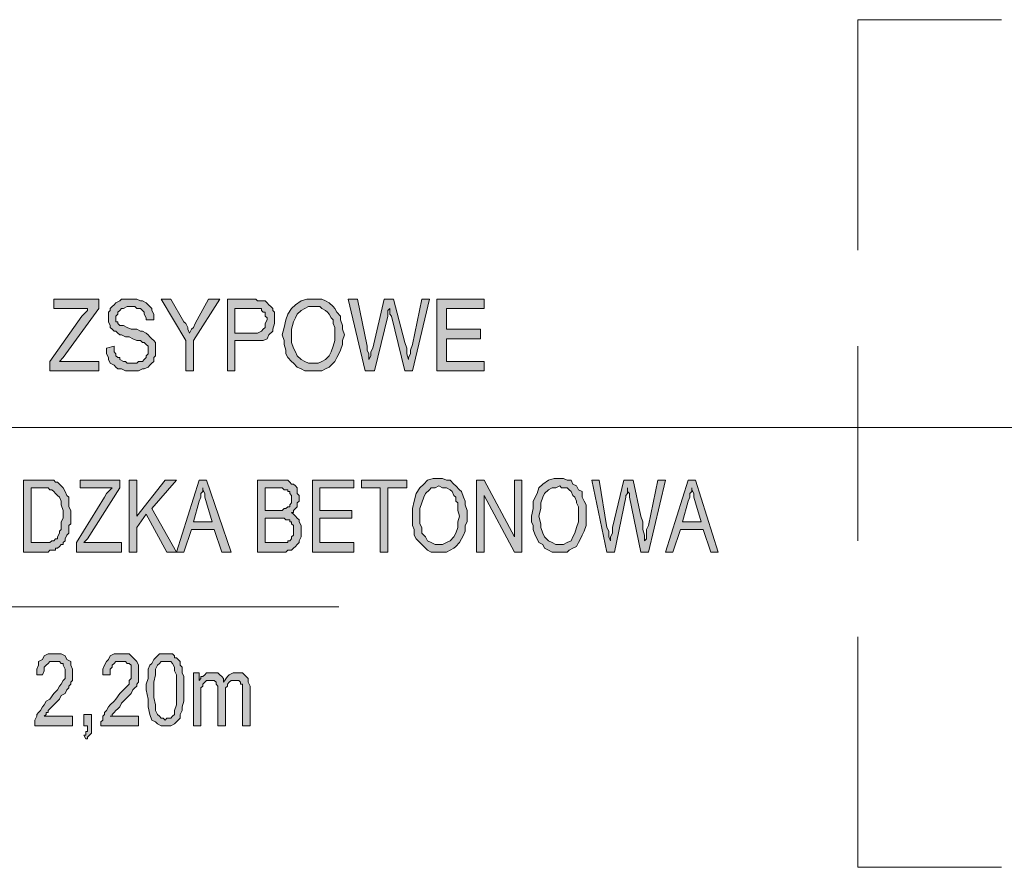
# Model space of a CAD drawing. Header units: millimetres. Extents: x 402 to 79005, y -7782 to 89952.
# Tile 424 of 426: x 26161 to 26483, y 45994 to 46271. Entities that reach past the tile are written whole.
import ezdxf

# ---------------------------------------------------------------- set-up
doc = ezdxf.new("R2010")
doc.units = ezdxf.units.MM
doc.header["$LTSCALE"] = 10
doc.layers.add('0_PIWNICA', color=253, linetype='Continuous', lineweight=0)

msp = doc.modelspace()

# ---------------------------------------------------------------- hatches: boundary and pattern name
at = {"layer": '0_PIWNICA'}
for points in [[(26171.057, 46159.284), (26181.547, 46174.092), (26182.164, 46174.709), (26182.781, 46175.326), (26183.398, 46175.943), (26183.398, 46176.56), (26172.292, 46176.56), (26172.292, 46179.645), (26187.1, 46179.645), (26187.1, 46176.56), (26175.377, 46160.518), (26174.143, 46159.284), (26187.1, 46159.284), (26187.1, 46156.199), (26171.057, 46156.199)], [(26192.036, 46164.22), (26192.036, 46162.369), (26192.653, 46161.752), (26192.653, 46161.135), (26193.27, 46160.518), (26193.887, 46160.518), (26193.887, 46159.901), (26195.121, 46159.284), (26195.738, 46159.284), (26196.355, 46158.667), (26199.44, 46158.667), (26200.057, 46159.284), (26201.292, 46159.284), (26201.909, 46159.901), (26202.526, 46160.518), (26202.526, 46161.135), (26203.143, 46161.752), (26203.143, 46162.369), (26203.143, 46164.22), (26202.526, 46164.837), (26201.909, 46165.454), (26201.292, 46165.454), (26200.675, 46166.071), (26199.44, 46166.071), (26198.206, 46166.688), (26196.972, 46167.305), (26195.738, 46167.305), (26194.504, 46167.922), (26193.887, 46167.922), (26193.27, 46168.539), (26192.653, 46169.156), (26192.036, 46169.156), (26191.419, 46169.773), (26190.802, 46170.39), (26190.802, 46171.007), (26190.185, 46172.241), (26190.185, 46175.326), (26190.802, 46175.943), (26190.802, 46176.56), (26191.419, 46177.177), (26192.036, 46177.794), (26192.653, 46178.411), (26193.887, 46179.028), (26194.504, 46179.645), (26199.44, 46179.645), (26200.675, 46179.028), (26201.292, 46179.028), (26202.526, 46178.411), (26203.143, 46177.794), (26203.76, 46177.177), (26204.377, 46176.56), (26204.377, 46175.943), (26204.994, 46174.709), (26204.994, 46172.858), (26202.526, 46172.858), (26202.526, 46173.475), (26201.909, 46174.709), (26201.909, 46175.326), (26201.292, 46175.943), (26200.675, 46176.56), (26199.44, 46176.56), (26198.823, 46177.177), (26196.355, 46177.177), (26195.121, 46176.56), (26194.504, 46176.56), (26193.887, 46175.943), (26193.27, 46175.326), (26193.27, 46174.709), (26192.653, 46174.092), (26192.653, 46172.241), (26193.27, 46172.241), (26193.27, 46171.624), (26193.887, 46171.007), (26195.121, 46171.007), (26196.355, 46170.39), (26197.589, 46169.773), (26199.44, 46169.773), (26200.675, 46169.156), (26201.292, 46169.156), (26202.526, 46168.539), (26203.143, 46167.922), (26203.76, 46167.305), (26204.377, 46166.688), (26204.994, 46166.071), (26205.611, 46165.454), (26205.611, 46161.135), (26204.994, 46160.518), (26204.994, 46159.284), (26204.377, 46158.667), (26203.76, 46158.05), (26203.143, 46157.433), (26201.909, 46156.816), (26201.292, 46156.816), (26200.057, 46156.199), (26195.738, 46156.199), (26194.504, 46156.816), (26193.27, 46156.816), (26192.653, 46157.433), (26192.036, 46158.05), (26190.802, 46158.667), (26190.185, 46159.901), (26190.185, 46160.518), (26189.568, 46161.752), (26189.568, 46163.603)], [(26215.483, 46166.071), (26207.462, 46179.645), (26210.547, 46179.645), (26214.866, 46172.241), (26215.483, 46171.624), (26216.1, 46170.39), (26216.1, 46169.773), (26216.717, 46168.539), (26217.334, 46169.773), (26217.951, 46170.39), (26218.568, 46171.624), (26219.185, 46172.858), (26222.887, 46179.645), (26226.589, 46179.645), (26217.951, 46166.071), (26217.951, 46156.199), (26215.483, 46156.199)], [(26268.547, 46179.645), (26271.632, 46179.645), (26274.717, 46164.22), (26274.717, 46162.986), (26275.334, 46161.752), (26275.334, 46159.901), (26275.951, 46161.135), (26275.951, 46162.369), (26276.568, 46163.603), (26280.27, 46179.645), (26283.355, 46179.645), (26286.44, 46167.922), (26287.057, 46165.454), (26287.675, 46163.603), (26287.675, 46161.752), (26288.292, 46159.901), (26288.292, 46160.518), (26288.909, 46161.752), (26288.909, 46162.986), (26289.526, 46164.837), (26292.611, 46179.645), (26295.079, 46179.645), (26289.526, 46156.199), (26287.057, 46156.199), (26282.738, 46174.092), (26282.121, 46174.709), (26282.121, 46176.56), (26281.504, 46175.943), (26281.504, 46174.092), (26277.185, 46156.199), (26274.1, 46156.199)], [(26297.547, 46179.645), (26312.972, 46179.645), (26312.972, 46176.56), (26300.632, 46176.56), (26300.632, 46169.773), (26311.738, 46169.773), (26311.738, 46166.688), (26300.632, 46166.688), (26300.632, 46159.284), (26312.972, 46159.284), (26312.972, 46156.199), (26297.547, 46156.199)], [(26179.696, 46100.05), (26188.951, 46114.858), (26189.568, 46116.092), (26190.185, 46116.709), (26190.802, 46117.326), (26191.419, 46117.943), (26180.93, 46117.943), (26180.93, 46120.411), (26193.887, 46120.411), (26193.887, 46117.943), (26183.398, 46101.284), (26182.164, 46100.05), (26194.504, 46100.05), (26194.504, 46096.965), (26179.696, 46096.965)], [(26196.972, 46120.411), (26199.44, 46120.411), (26199.44, 46108.688), (26208.696, 46120.411), (26212.398, 46120.411), (26204.377, 46111.156), (26212.398, 46096.965), (26209.313, 46096.965), (26202.526, 46109.305), (26199.44, 46104.986), (26199.44, 46096.965), (26196.972, 46096.965)], [(26256.823, 46120.411), (26270.398, 46120.411), (26270.398, 46117.943), (26259.292, 46117.943), (26259.292, 46110.539), (26269.781, 46110.539), (26269.781, 46108.071), (26259.292, 46108.071), (26259.292, 46100.05), (26270.398, 46100.05), (26270.398, 46096.965), (26256.823, 46096.965)], [(26279.036, 46117.943), (26272.866, 46117.943), (26272.866, 46120.411), (26287.675, 46120.411), (26287.675, 46117.943), (26281.504, 46117.943), (26281.504, 46096.965), (26279.036, 46096.965)], [(26310.504, 46120.411), (26312.972, 46120.411), (26322.845, 46101.901), (26322.845, 46120.411), (26325.313, 46120.411), (26325.313, 46096.965), (26322.845, 46096.965), (26312.972, 46115.475), (26312.972, 46096.965), (26310.504, 46096.965)], [(26348.143, 46120.411), (26350.611, 46120.411), (26353.079, 46104.986), (26353.696, 46103.752), (26353.696, 46101.901), (26354.313, 46100.667), (26354.313, 46101.901), (26354.93, 46103.135), (26354.93, 46104.986), (26358.632, 46120.411), (26361.717, 46120.411), (26364.185, 46108.688), (26364.802, 46106.837), (26364.802, 46104.369), (26365.419, 46102.518), (26365.419, 46100.667), (26366.036, 46101.284), (26366.036, 46104.369), (26366.653, 46105.603), (26369.738, 46120.411), (26372.206, 46120.411), (26366.653, 46096.965), (26364.185, 46096.965), (26360.483, 46114.858), (26360.483, 46116.092), (26359.866, 46116.709), (26359.866, 46117.943), (26359.866, 46116.092), (26359.249, 46115.475), (26359.249, 46114.858), (26355.547, 46096.965), (26353.079, 46096.965)], [(26178.462, 46040.199), (26166.121, 46040.199), (26166.121, 46042.05), (26166.738, 46043.284), (26166.738, 46043.901), (26167.355, 46044.518), (26167.972, 46045.135), (26168.589, 46046.369), (26169.206, 46046.986), (26169.823, 46048.22), (26171.057, 46048.837), (26172.292, 46050.688), (26173.526, 46051.922), (26174.143, 46053.156), (26174.76, 46053.773), (26175.377, 46055.007), (26175.994, 46055.624), (26175.994, 46058.709), (26175.377, 46059.943), (26175.377, 46060.56), (26174.76, 46060.56), (26174.143, 46061.177), (26171.057, 46061.177), (26170.44, 46060.56), (26169.823, 46059.943), (26169.206, 46059.326), (26169.206, 46058.092), (26168.589, 46056.858), (26166.738, 46056.858), (26166.738, 46058.709), (26167.355, 46059.943), (26167.355, 46061.177), (26168.589, 46061.794), (26169.206, 46063.028), (26170.44, 46063.645), (26174.76, 46063.645), (26175.994, 46063.028), (26176.611, 46061.794), (26177.845, 46061.177), (26177.845, 46059.943), (26178.462, 46058.709), (26178.462, 46055.007), (26177.845, 46054.39), (26177.845, 46053.773), (26177.228, 46053.156), (26177.228, 46052.539), (26176.611, 46051.922), (26175.994, 46050.688), (26174.76, 46050.071), (26174.143, 46048.837), (26172.909, 46047.603), (26171.675, 46046.369), (26171.057, 46045.752), (26170.44, 46045.135), (26170.44, 46044.518), (26169.823, 46044.518), (26169.823, 46043.901), (26169.206, 46043.284), (26178.462, 46043.284)], [(26200.057, 46040.199), (26187.717, 46040.199), (26187.717, 46041.433), (26188.334, 46042.05), (26188.334, 46043.284), (26188.951, 46043.901), (26188.951, 46044.518), (26189.568, 46045.135), (26190.185, 46046.369), (26190.802, 46046.986), (26192.036, 46048.22), (26192.653, 46048.837), (26193.887, 46050.688), (26195.121, 46051.922), (26196.355, 46053.156), (26196.972, 46053.773), (26196.972, 46055.007), (26197.589, 46055.624), (26197.589, 46059.943), (26196.972, 46060.56), (26196.355, 46060.56), (26195.738, 46061.177), (26192.653, 46061.177), (26192.036, 46060.56), (26191.419, 46059.943), (26191.419, 46059.326), (26190.802, 46058.709), (26190.802, 46056.858), (26188.334, 46056.858), (26188.334, 46058.709), (26188.951, 46059.943), (26189.568, 46061.177), (26190.185, 46061.794), (26190.802, 46063.028), (26192.036, 46063.645), (26196.972, 46063.645), (26197.589, 46063.028), (26198.823, 46061.794), (26199.44, 46061.177), (26200.057, 46059.943), (26200.057, 46054.39), (26199.44, 46053.773), (26199.44, 46053.156), (26198.823, 46052.539), (26198.206, 46051.922), (26197.589, 46050.688), (26196.972, 46050.071), (26195.738, 46048.837), (26194.504, 46047.603), (26193.887, 46046.369), (26193.27, 46045.752), (26192.653, 46045.135), (26192.036, 46044.518), (26191.419, 46043.901), (26191.419, 46043.284), (26190.802, 46043.284), (26200.057, 46043.284)], [(26217.951, 46057.475), (26219.802, 46057.475), (26219.802, 46055.007), (26220.419, 46055.624), (26220.419, 46056.241), (26221.036, 46056.241), (26221.653, 46056.858), (26222.27, 46057.475), (26225.972, 46057.475), (26226.589, 46056.858), (26227.206, 46056.241), (26227.823, 46055.624), (26227.823, 46054.39), (26229.057, 46056.241), (26229.675, 46056.858), (26230.909, 46057.475), (26233.994, 46057.475), (26234.611, 46056.858), (26235.228, 46056.241), (26235.845, 46055.624), (26235.845, 46054.39), (26236.462, 46053.156), (26236.462, 46040.199), (26233.994, 46040.199), (26233.994, 46053.773), (26233.377, 46053.773), (26233.377, 46054.39), (26232.76, 46055.007), (26230.292, 46055.007), (26229.675, 46054.39), (26229.057, 46053.773), (26229.057, 46053.156), (26228.44, 46052.539), (26228.44, 46040.199), (26225.972, 46040.199), (26225.972, 46053.156), (26225.355, 46053.773), (26225.355, 46054.39), (26224.738, 46055.007), (26222.27, 46055.007), (26221.653, 46054.39), (26221.036, 46053.773), (26221.036, 46053.156), (26220.419, 46052.539), (26220.419, 46040.199), (26217.951, 46040.199)], [(26182.164, 46043.901), (26184.632, 46043.901), (26184.632, 46037.731), (26184.015, 46037.114), (26183.398, 46036.497), (26183.398, 46035.879), (26182.781, 46035.879), (26182.164, 46037.114), (26182.781, 46037.114), (26182.781, 46038.348), (26183.398, 46038.348), (26183.398, 46040.199), (26182.164, 46040.199)]]:
    msp.add_hatch(color=253, dxfattribs=at).paths.add_polyline_path(points)
h = msp.add_hatch(color=253, dxfattribs=at)
h.paths.add_polyline_path([(26229.057, 46179.645), (26238.313, 46179.645), (26238.93, 46179.028), (26241.398, 46179.028), (26242.015, 46178.411), (26242.632, 46177.794), (26243.249, 46177.177), (26243.866, 46176.56), (26243.866, 46175.943), (26244.483, 46175.326), (26244.483, 46171.624), (26243.866, 46169.773), (26243.866, 46169.156), (26242.632, 46167.922), (26242.015, 46166.688), (26240.781, 46166.071), (26231.526, 46166.071), (26231.526, 46156.199), (26229.057, 46156.199)])
h.paths.add_polyline_path([(26237.079, 46168.539), (26238.93, 46168.539), (26240.164, 46169.156), (26240.781, 46169.773), (26241.398, 46170.39), (26241.398, 46171.624), (26242.015, 46172.858), (26242.015, 46173.475), (26241.398, 46174.092), (26241.398, 46175.326), (26240.781, 46175.326), (26240.164, 46175.943), (26240.164, 46176.56), (26231.526, 46176.56), (26231.526, 46168.539)])
h = msp.add_hatch(color=253, dxfattribs=at)
h.paths.add_polyline_path([(26247.568, 46170.39), (26248.185, 46172.858), (26248.802, 46174.709), (26250.036, 46176.56), (26251.27, 46177.794), (26253.121, 46179.028), (26254.972, 46179.645), (26259.909, 46179.645), (26261.143, 46179.028), (26262.377, 46178.411), (26263.611, 46177.177), (26264.228, 46176.56), (26264.845, 46175.326), (26266.079, 46174.092), (26266.079, 46172.858), (26266.696, 46171.007), (26266.696, 46169.773), (26267.313, 46167.922), (26266.696, 46166.071), (26266.696, 46164.837), (26266.079, 46162.986), (26265.462, 46161.752), (26264.845, 46160.518), (26264.228, 46159.284), (26262.994, 46158.05), (26262.377, 46157.433), (26261.143, 46156.816), (26259.909, 46156.199), (26254.355, 46156.199), (26253.121, 46156.816), (26251.887, 46157.433), (26250.653, 46158.667), (26250.036, 46159.284), (26248.802, 46160.518), (26248.185, 46161.752), (26248.185, 46162.986), (26247.568, 46164.837), (26247.568, 46166.071), (26246.951, 46167.922)])
h.paths.add_polyline_path([(26250.036, 46165.454), (26250.653, 46163.603), (26251.27, 46162.369), (26251.887, 46161.135), (26253.121, 46159.901), (26254.355, 46159.284), (26255.589, 46158.667), (26258.675, 46158.667), (26259.909, 46159.284), (26261.143, 46159.901), (26262.377, 46161.135), (26262.994, 46162.369), (26263.611, 46164.22), (26264.228, 46166.071), (26264.228, 46170.39), (26263.611, 46171.624), (26263.611, 46172.858), (26262.994, 46173.475), (26262.377, 46174.709), (26261.76, 46175.326), (26261.143, 46175.943), (26259.909, 46176.56), (26259.292, 46177.177), (26255.589, 46177.177), (26254.355, 46176.56), (26253.121, 46175.943), (26251.887, 46174.709), (26251.27, 46173.475), (26250.653, 46172.241), (26250.036, 46169.773), (26250.036, 46167.305)])
h = msp.add_hatch(color=253, dxfattribs=at)
h.paths.add_polyline_path([(26162.419, 46120.411), (26172.292, 46120.411), (26172.909, 46119.794), (26173.526, 46119.794), (26174.143, 46119.177), (26174.76, 46118.56), (26175.377, 46117.943), (26175.994, 46116.709), (26176.611, 46115.475), (26177.228, 46114.858), (26177.228, 46111.773), (26177.845, 46110.539), (26177.845, 46106.22), (26177.228, 46105.603), (26177.228, 46103.135), (26176.611, 46102.518), (26175.994, 46101.284), (26175.994, 46100.667), (26175.377, 46100.05), (26175.377, 46099.433), (26174.76, 46099.433), (26174.143, 46098.816), (26173.526, 46098.199), (26172.909, 46098.199), (26172.909, 46097.582), (26171.057, 46097.582), (26170.44, 46096.965), (26162.419, 46096.965)])
h.paths.add_polyline_path([(26168.589, 46100.05), (26171.057, 46100.05), (26171.675, 46100.667), (26172.292, 46100.667), (26172.909, 46101.284), (26173.526, 46101.284), (26173.526, 46101.901), (26174.143, 46103.135), (26174.143, 46103.752), (26174.76, 46104.369), (26174.76, 46106.837), (26175.377, 46108.071), (26175.377, 46110.539), (26174.76, 46112.39), (26174.76, 46113.624), (26174.143, 46114.858), (26173.526, 46115.475), (26172.909, 46116.092), (26172.292, 46116.709), (26171.675, 46117.326), (26171.057, 46117.326), (26170.44, 46117.943), (26164.887, 46117.943), (26164.887, 46100.05)])
h = msp.add_hatch(color=253, dxfattribs=at)
h.paths.add_polyline_path([(26219.802, 46120.411), (26222.27, 46120.411), (26230.292, 46096.965), (26227.206, 46096.965), (26224.738, 46104.369), (26217.334, 46104.369), (26214.866, 46096.965), (26212.398, 46096.965)])
h.paths.add_polyline_path([(26224.121, 46106.837), (26222.27, 46113.007), (26221.653, 46114.858), (26221.653, 46116.092), (26221.036, 46117.326), (26221.036, 46117.943), (26221.036, 46116.709), (26220.419, 46116.092), (26220.419, 46114.858), (26219.802, 46113.624), (26217.951, 46106.837)])
h = msp.add_hatch(color=253, dxfattribs=at)
h.paths.add_polyline_path([(26238.93, 46120.411), (26248.802, 46120.411), (26249.419, 46119.794), (26250.036, 46119.177), (26250.653, 46119.177), (26251.27, 46118.56), (26251.887, 46117.943), (26251.887, 46116.092), (26252.504, 46115.475), (26252.504, 46113.624), (26251.887, 46113.007), (26251.887, 46111.773), (26251.27, 46111.156), (26250.653, 46110.539), (26250.653, 46109.922), (26250.036, 46109.922), (26250.653, 46109.305), (26251.27, 46108.688), (26251.887, 46108.071), (26252.504, 46107.454), (26252.504, 46106.837), (26253.121, 46105.603), (26253.121, 46101.901), (26252.504, 46100.667), (26252.504, 46100.05), (26251.887, 46099.433), (26251.27, 46098.816), (26250.653, 46098.199), (26250.036, 46097.582), (26248.802, 46097.582), (26248.185, 46096.965), (26238.93, 46096.965)])
h.paths.add_polyline_path([(26245.717, 46110.539), (26246.951, 46110.539), (26247.568, 46111.156), (26248.185, 46111.156), (26248.802, 46111.773), (26249.419, 46111.773), (26249.419, 46112.39), (26250.036, 46113.007), (26250.036, 46115.475), (26249.419, 46116.092), (26249.419, 46116.709), (26248.802, 46116.709), (26248.802, 46117.326), (26247.568, 46117.326), (26246.951, 46117.943), (26241.398, 46117.943), (26241.398, 46110.539)])
h.paths.add_polyline_path([(26246.334, 46100.05), (26248.802, 46100.05), (26248.802, 46100.667), (26249.419, 46100.667), (26250.036, 46101.284), (26250.036, 46101.901), (26250.653, 46102.518), (26250.653, 46103.135), (26250.653, 46105.603), (26250.036, 46106.22), (26250.036, 46106.837), (26249.419, 46106.837), (26249.419, 46107.454), (26248.185, 46107.454), (26247.568, 46108.071), (26241.398, 46108.071), (26241.398, 46100.05)])
h = msp.add_hatch(color=253, dxfattribs=at)
h.paths.add_polyline_path([(26289.526, 46111.156), (26290.143, 46113.624), (26290.76, 46116.092), (26291.994, 46117.943), (26293.228, 46119.177), (26294.462, 46120.411), (26296.313, 46121.028), (26299.398, 46121.028), (26300.632, 46120.411), (26301.866, 46120.411), (26303.1, 46119.177), (26303.717, 46118.56), (26304.951, 46117.326), (26305.568, 46116.709), (26306.185, 46114.858), (26306.802, 46113.624), (26306.802, 46112.39), (26307.419, 46110.539), (26307.419, 46106.837), (26306.802, 46105.603), (26306.802, 46103.752), (26306.185, 46102.518), (26305.568, 46101.284), (26304.951, 46100.05), (26303.717, 46098.816), (26303.1, 46098.199), (26301.866, 46097.582), (26300.632, 46096.965), (26295.696, 46096.965), (26294.462, 46097.582), (26293.845, 46098.199), (26292.611, 46099.433), (26291.994, 46100.05), (26290.76, 46101.284), (26290.143, 46102.518), (26290.143, 46104.369), (26289.526, 46105.603), (26289.526, 46108.688)])
h.paths.add_polyline_path([(26291.994, 46106.22), (26292.611, 46104.986), (26292.611, 46103.135), (26293.845, 46101.901), (26294.462, 46100.667), (26295.696, 46100.05), (26296.93, 46099.433), (26299.398, 46099.433), (26300.632, 46100.05), (26301.866, 46100.667), (26303.1, 46101.901), (26303.717, 46103.135), (26304.334, 46104.986), (26304.334, 46106.837), (26304.951, 46108.688), (26304.334, 46110.539), (26304.334, 46113.007), (26303.717, 46113.624), (26303.717, 46114.858), (26303.1, 46115.475), (26302.483, 46116.709), (26301.866, 46117.326), (26300.632, 46117.943), (26299.398, 46117.943), (26298.164, 46118.56), (26296.93, 46117.943), (26295.696, 46117.943), (26295.079, 46117.326), (26293.845, 46116.092), (26293.228, 46114.858), (26292.611, 46113.007), (26291.994, 46111.156), (26291.994, 46108.688)])
h = msp.add_hatch(color=253, dxfattribs=at)
h.paths.add_polyline_path([(26329.015, 46111.156), (26329.015, 46113.624), (26330.249, 46116.092), (26330.866, 46117.943), (26332.1, 46119.177), (26333.951, 46120.411), (26335.802, 46121.028), (26338.887, 46121.028), (26340.121, 46120.411), (26341.355, 46120.411), (26341.972, 46119.177), (26343.206, 46118.56), (26343.823, 46117.326), (26345.057, 46116.709), (26345.057, 46114.858), (26345.675, 46113.624), (26346.292, 46112.39), (26346.292, 46105.603), (26345.675, 46103.752), (26345.057, 46102.518), (26344.44, 46101.284), (26343.823, 46100.05), (26343.206, 46098.816), (26341.972, 46098.199), (26340.738, 46097.582), (26340.121, 46096.965), (26335.185, 46096.965), (26333.951, 46097.582), (26332.717, 46098.199), (26332.1, 46099.433), (26330.866, 46100.05), (26330.249, 46101.284), (26329.632, 46102.518), (26329.015, 46104.369), (26329.015, 46105.603), (26328.398, 46106.837), (26328.398, 46108.688)])
h.paths.add_polyline_path([(26331.483, 46106.22), (26331.483, 46104.986), (26332.1, 46103.135), (26332.717, 46101.901), (26333.951, 46100.667), (26335.185, 46100.05), (26336.419, 46099.433), (26338.887, 46099.433), (26340.121, 46100.05), (26341.355, 46100.667), (26341.972, 46101.901), (26342.589, 46103.135), (26343.206, 46104.986), (26343.823, 46106.837), (26343.823, 46111.773), (26343.206, 46113.007), (26343.206, 46113.624), (26342.589, 46114.858), (26341.972, 46115.475), (26341.355, 46116.709), (26340.738, 46117.326), (26340.121, 46117.943), (26338.27, 46117.943), (26337.653, 46118.56), (26336.419, 46117.943), (26335.185, 46117.943), (26333.951, 46117.326), (26332.717, 46116.092), (26332.1, 46114.858), (26331.483, 46113.007), (26331.483, 46111.156), (26330.866, 46108.688)])
h = msp.add_hatch(color=253, dxfattribs=at)
h.paths.add_polyline_path([(26379.611, 46120.411), (26382.079, 46120.411), (26389.483, 46096.965), (26387.015, 46096.965), (26384.547, 46104.369), (26377.143, 46104.369), (26374.675, 46096.965), (26372.206, 46096.965)])
h.paths.add_polyline_path([(26383.93, 46106.837), (26382.079, 46113.007), (26381.462, 46114.858), (26381.462, 46116.092), (26380.845, 46117.326), (26380.845, 46117.943), (26380.845, 46116.709), (26380.228, 46116.092), (26380.228, 46114.858), (26379.611, 46113.624), (26377.76, 46106.837)])
h = msp.add_hatch(color=253, dxfattribs=at)
h.paths.add_polyline_path([(26202.526, 46053.773), (26203.143, 46055.624), (26203.143, 46058.709), (26203.76, 46059.943), (26204.377, 46060.56), (26204.994, 46061.794), (26205.611, 46062.411), (26206.228, 46063.028), (26206.845, 46063.645), (26211.164, 46063.645), (26211.781, 46063.028), (26211.781, 46062.411), (26212.398, 46062.411), (26213.015, 46061.794), (26213.632, 46061.177), (26213.632, 46059.943), (26214.249, 46059.326), (26214.249, 46057.475), (26214.866, 46056.241), (26214.866, 46048.22), (26214.249, 46046.369), (26214.249, 46045.135), (26213.632, 46043.901), (26213.632, 46042.667), (26213.015, 46042.05), (26212.398, 46041.433), (26211.781, 46040.816), (26210.547, 46040.199), (26207.462, 46040.199), (26206.228, 46040.816), (26205.611, 46041.433), (26204.377, 46042.05), (26203.76, 46043.901), (26203.143, 46046.369), (26203.143, 46048.837), (26202.526, 46051.922)])
h.paths.add_polyline_path([(26204.994, 46049.454), (26205.611, 46046.986), (26205.611, 46045.135), (26206.228, 46043.901), (26206.845, 46043.284), (26207.462, 46042.667), (26208.079, 46042.667), (26208.696, 46042.05), (26209.313, 46042.667), (26210.547, 46042.667), (26211.164, 46043.284), (26211.781, 46043.901), (26211.781, 46045.135), (26212.398, 46046.986), (26212.398, 46056.858), (26211.781, 46058.092), (26211.781, 46059.326), (26211.164, 46060.56), (26210.547, 46061.177), (26207.462, 46061.177), (26206.845, 46060.56), (26206.228, 46059.943), (26205.611, 46058.709), (26205.611, 46056.858), (26204.994, 46054.39), (26204.994, 46051.922)])

# ---------------------------------------------------------------- linework, layer by layer
at = {"layer": '0_PIWNICA', "color": 253, "linetype": 'Continuous', "lineweight": 5}
for p, q in [((26435.143, 46195.688), (26435.143, 46270.965)), ((26482.036, 46270.965), (26435.143, 46270.965)), ((26435.143, 46100.667), (26435.143, 46164.22)), ((25971.759, 46137.688), (26556.696, 46137.688)), ((25971.759, 46079.071), (26265.462, 46079.071)), ((26435.143, 45993.922), (26435.143, 46069.199)), ((26482.036, 45993.922), (26435.143, 45993.922))]:
    msp.add_line(p, q, dxfattribs=at)
for points in [[(26171.057, 46159.284), (26181.547, 46174.092), (26182.164, 46174.709), (26182.781, 46175.326), (26183.398, 46175.943), (26183.398, 46176.56), (26172.292, 46176.56), (26172.292, 46179.645), (26187.1, 46179.645), (26187.1, 46176.56), (26175.377, 46160.518), (26174.143, 46159.284), (26187.1, 46159.284), (26187.1, 46156.199), (26171.057, 46156.199)], [(26192.036, 46164.22), (26192.036, 46162.369), (26192.653, 46161.752), (26192.653, 46161.135), (26193.27, 46160.518), (26193.887, 46160.518), (26193.887, 46159.901), (26195.121, 46159.284), (26195.738, 46159.284), (26196.355, 46158.667), (26199.44, 46158.667), (26200.057, 46159.284), (26201.292, 46159.284), (26201.909, 46159.901), (26202.526, 46160.518), (26202.526, 46161.135), (26203.143, 46161.752), (26203.143, 46162.369), (26203.143, 46164.22), (26202.526, 46164.837), (26202.526, 46164.837), (26201.909, 46165.454), (26201.292, 46165.454), (26200.675, 46166.071), (26199.44, 46166.071), (26198.206, 46166.688), (26196.972, 46167.305), (26195.738, 46167.305), (26194.504, 46167.922), (26193.887, 46167.922), (26193.27, 46168.539), (26192.653, 46169.156), (26192.036, 46169.156), (26191.419, 46169.773), (26190.802, 46170.39), (26190.802, 46171.007), (26190.185, 46172.241), (26190.185, 46175.326), (26190.802, 46175.943), (26190.802, 46176.56), (26191.419, 46177.177), (26192.036, 46177.794), (26192.653, 46178.411), (26193.887, 46179.028), (26194.504, 46179.645), (26199.44, 46179.645), (26200.675, 46179.028), (26201.292, 46179.028), (26202.526, 46178.411), (26203.143, 46177.794), (26203.76, 46177.177), (26204.377, 46176.56), (26204.377, 46175.943), (26204.994, 46174.709), (26204.994, 46172.858), (26202.526, 46172.858), (26202.526, 46173.475), (26201.909, 46174.709), (26201.909, 46175.326), (26201.292, 46175.943), (26200.675, 46176.56), (26199.44, 46176.56), (26198.823, 46177.177), (26196.355, 46177.177), (26195.121, 46176.56), (26194.504, 46176.56), (26193.887, 46175.943), (26193.27, 46175.326), (26193.27, 46174.709), (26192.653, 46174.092), (26192.653, 46172.241), (26193.27, 46172.241), (26193.27, 46171.624), (26193.887, 46171.007), (26195.121, 46171.007), (26196.355, 46170.39), (26197.589, 46169.773), (26199.44, 46169.773), (26200.675, 46169.156), (26201.292, 46169.156), (26202.526, 46168.539), (26203.143, 46167.922), (26203.76, 46167.305), (26204.377, 46166.688), (26204.994, 46166.071), (26205.611, 46165.454), (26205.611, 46161.135), (26204.994, 46160.518), (26204.994, 46159.284), (26204.377, 46158.667), (26203.76, 46158.05), (26203.143, 46157.433), (26201.909, 46156.816), (26201.292, 46156.816), (26200.057, 46156.199), (26195.738, 46156.199), (26194.504, 46156.816), (26193.27, 46156.816), (26192.653, 46157.433), (26192.036, 46158.05), (26190.802, 46158.667), (26190.185, 46159.901), (26190.185, 46160.518), (26189.568, 46161.752), (26189.568, 46163.603), (26189.568, 46163.603)], [(26215.483, 46166.071), (26207.462, 46179.645), (26210.547, 46179.645), (26214.866, 46172.241), (26215.483, 46171.624), (26216.1, 46170.39), (26216.1, 46169.773), (26216.717, 46168.539), (26217.334, 46169.773), (26217.951, 46170.39), (26218.568, 46171.624), (26219.185, 46172.858), (26222.887, 46179.645), (26226.589, 46179.645), (26217.951, 46166.071), (26217.951, 46156.199), (26215.483, 46156.199)], [(26229.057, 46179.645), (26238.313, 46179.645), (26238.93, 46179.028), (26241.398, 46179.028), (26242.015, 46178.411), (26242.015, 46178.411), (26242.632, 46177.794), (26243.249, 46177.177), (26243.866, 46176.56), (26243.866, 46175.943), (26244.483, 46175.326), (26244.483, 46171.624), (26243.866, 46169.773), (26243.866, 46169.156), (26242.632, 46167.922), (26242.015, 46166.688), (26240.781, 46166.071), (26231.526, 46166.071), (26231.526, 46156.199), (26229.057, 46156.199)], [(26247.568, 46170.39), (26248.185, 46172.858), (26248.802, 46174.709), (26250.036, 46176.56), (26251.27, 46177.794), (26253.121, 46179.028), (26254.972, 46179.645), (26259.909, 46179.645), (26261.143, 46179.028), (26262.377, 46178.411), (26263.611, 46177.177), (26264.228, 46176.56), (26264.845, 46175.326), (26266.079, 46174.092), (26266.079, 46172.858), (26266.696, 46171.007), (26266.696, 46169.773), (26267.313, 46167.922), (26266.696, 46166.071), (26266.696, 46164.837), (26266.079, 46162.986), (26265.462, 46161.752), (26264.845, 46160.518), (26264.228, 46159.284), (26262.994, 46158.05), (26262.377, 46157.433), (26261.143, 46156.816), (26259.909, 46156.199), (26254.355, 46156.199), (26253.121, 46156.816), (26251.887, 46157.433), (26250.653, 46158.667), (26250.036, 46159.284), (26248.802, 46160.518), (26248.185, 46161.752), (26248.185, 46162.986), (26247.568, 46164.837), (26247.568, 46166.071), (26246.951, 46167.922), (26246.951, 46167.922)], [(26268.547, 46179.645), (26271.632, 46179.645), (26274.717, 46164.22), (26274.717, 46162.986), (26275.334, 46161.752), (26275.334, 46159.901), (26275.951, 46161.135), (26275.951, 46162.369), (26276.568, 46163.603), (26276.568, 46163.603), (26280.27, 46179.645), (26283.355, 46179.645), (26286.44, 46167.922), (26287.057, 46165.454), (26287.675, 46163.603), (26287.675, 46161.752), (26288.292, 46159.901), (26288.292, 46160.518), (26288.909, 46161.752), (26288.909, 46162.986), (26289.526, 46164.837), (26292.611, 46179.645), (26295.079, 46179.645), (26289.526, 46156.199), (26287.057, 46156.199), (26282.738, 46174.092), (26282.121, 46174.709), (26282.121, 46176.56), (26282.121, 46176.56), (26281.504, 46175.943), (26281.504, 46174.092), (26277.185, 46156.199), (26274.1, 46156.199)], [(26297.547, 46179.645), (26312.972, 46179.645), (26312.972, 46176.56), (26300.632, 46176.56), (26300.632, 46169.773), (26311.738, 46169.773), (26311.738, 46166.688), (26300.632, 46166.688), (26300.632, 46159.284), (26312.972, 46159.284), (26312.972, 46156.199), (26297.547, 46156.199)], [(26237.079, 46168.539), (26238.93, 46168.539), (26240.164, 46169.156), (26240.781, 46169.773), (26241.398, 46170.39), (26241.398, 46171.624), (26242.015, 46172.858), (26242.015, 46173.475), (26241.398, 46174.092), (26241.398, 46175.326), (26240.781, 46175.326), (26240.164, 46175.943), (26240.164, 46176.56), (26231.526, 46176.56), (26231.526, 46168.539)], [(26250.036, 46165.454), (26250.653, 46163.603), (26251.27, 46162.369), (26251.887, 46161.135), (26253.121, 46159.901), (26254.355, 46159.284), (26255.589, 46158.667), (26258.675, 46158.667), (26259.909, 46159.284), (26261.143, 46159.901), (26262.377, 46161.135), (26262.994, 46162.369), (26263.611, 46164.22), (26264.228, 46166.071), (26264.228, 46170.39), (26263.611, 46171.624), (26263.611, 46172.858), (26262.994, 46173.475), (26262.377, 46174.709), (26261.76, 46175.326), (26261.143, 46175.943), (26259.909, 46176.56), (26259.292, 46177.177), (26255.589, 46177.177), (26254.355, 46176.56), (26253.121, 46175.943), (26251.887, 46174.709), (26251.27, 46173.475), (26250.653, 46172.241), (26250.036, 46169.773), (26250.036, 46167.305), (26250.036, 46167.305)], [(26162.419, 46120.411), (26172.292, 46120.411), (26172.909, 46119.794), (26173.526, 46119.794), (26174.143, 46119.177), (26174.76, 46118.56), (26175.377, 46117.943), (26175.994, 46116.709), (26176.611, 46115.475), (26177.228, 46114.858), (26177.228, 46111.773), (26177.845, 46110.539), (26177.845, 46106.22), (26177.228, 46105.603), (26177.228, 46103.135), (26176.611, 46102.518), (26175.994, 46101.284), (26175.994, 46100.667), (26175.377, 46100.05), (26175.377, 46099.433), (26174.76, 46099.433), (26174.143, 46098.816), (26173.526, 46098.199), (26172.909, 46098.199), (26172.909, 46097.582), (26171.057, 46097.582), (26170.44, 46096.965), (26162.419, 46096.965)], [(26179.696, 46100.05), (26188.951, 46114.858), (26189.568, 46116.092), (26190.185, 46116.709), (26190.802, 46117.326), (26191.419, 46117.943), (26180.93, 46117.943), (26180.93, 46120.411), (26193.887, 46120.411), (26193.887, 46117.943), (26183.398, 46101.284), (26182.164, 46100.05), (26194.504, 46100.05), (26194.504, 46096.965), (26179.696, 46096.965)], [(26196.972, 46120.411), (26199.44, 46120.411), (26199.44, 46108.688), (26208.696, 46120.411), (26212.398, 46120.411), (26204.377, 46111.156), (26212.398, 46096.965), (26209.313, 46096.965), (26202.526, 46109.305), (26199.44, 46104.986), (26199.44, 46096.965), (26196.972, 46096.965)], [(26219.802, 46120.411), (26222.27, 46120.411), (26230.292, 46096.965), (26227.206, 46096.965), (26224.738, 46104.369), (26217.334, 46104.369), (26214.866, 46096.965), (26212.398, 46096.965)], [(26238.93, 46120.411), (26248.802, 46120.411), (26249.419, 46119.794), (26250.036, 46119.177), (26250.653, 46119.177), (26251.27, 46118.56), (26251.887, 46117.943), (26251.887, 46116.092), (26252.504, 46115.475), (26252.504, 46113.624), (26251.887, 46113.007), (26251.887, 46111.773), (26251.27, 46111.156), (26250.653, 46110.539), (26250.653, 46109.922), (26250.036, 46109.922), (26250.653, 46109.305), (26251.27, 46108.688), (26251.887, 46108.071), (26252.504, 46107.454), (26252.504, 46106.837), (26253.121, 46105.603), (26253.121, 46101.901), (26252.504, 46100.667), (26252.504, 46100.05), (26251.887, 46099.433), (26251.887, 46099.433), (26251.27, 46098.816), (26250.653, 46098.199), (26250.653, 46098.199), (26250.036, 46097.582), (26248.802, 46097.582), (26248.185, 46096.965), (26238.93, 46096.965)], [(26256.823, 46120.411), (26270.398, 46120.411), (26270.398, 46117.943), (26259.292, 46117.943), (26259.292, 46110.539), (26269.781, 46110.539), (26269.781, 46108.071), (26259.292, 46108.071), (26259.292, 46100.05), (26270.398, 46100.05), (26270.398, 46096.965), (26256.823, 46096.965)], [(26279.036, 46117.943), (26272.866, 46117.943), (26272.866, 46120.411), (26287.675, 46120.411), (26287.675, 46117.943), (26281.504, 46117.943), (26281.504, 46096.965), (26279.036, 46096.965)], [(26289.526, 46111.156), (26290.143, 46113.624), (26290.76, 46116.092), (26291.994, 46117.943), (26293.228, 46119.177), (26294.462, 46120.411), (26296.313, 46121.028), (26299.398, 46121.028), (26300.632, 46120.411), (26301.866, 46120.411), (26303.1, 46119.177), (26303.717, 46118.56), (26304.951, 46117.326), (26305.568, 46116.709), (26306.185, 46114.858), (26306.802, 46113.624), (26306.802, 46112.39), (26307.419, 46110.539), (26307.419, 46106.837), (26306.802, 46105.603), (26306.802, 46103.752), (26306.185, 46102.518), (26305.568, 46101.284), (26304.951, 46100.05), (26303.717, 46098.816), (26303.1, 46098.199), (26301.866, 46097.582), (26300.632, 46096.965), (26295.696, 46096.965), (26294.462, 46097.582), (26293.845, 46098.199), (26292.611, 46099.433), (26291.994, 46100.05), (26290.76, 46101.284), (26290.143, 46102.518), (26290.143, 46104.369), (26289.526, 46105.603), (26289.526, 46108.688), (26289.526, 46108.688)], [(26310.504, 46120.411), (26312.972, 46120.411), (26322.845, 46101.901), (26322.845, 46120.411), (26325.313, 46120.411), (26325.313, 46096.965), (26322.845, 46096.965), (26312.972, 46115.475), (26312.972, 46096.965), (26310.504, 46096.965)], [(26329.015, 46111.156), (26329.015, 46113.624), (26330.249, 46116.092), (26330.866, 46117.943), (26332.1, 46119.177), (26333.951, 46120.411), (26335.802, 46121.028), (26338.887, 46121.028), (26340.121, 46120.411), (26341.355, 46120.411), (26341.972, 46119.177), (26343.206, 46118.56), (26343.823, 46117.326), (26345.057, 46116.709), (26345.057, 46114.858), (26345.675, 46113.624), (26346.292, 46112.39), (26346.292, 46105.603), (26345.675, 46103.752), (26345.057, 46102.518), (26344.44, 46101.284), (26343.823, 46100.05), (26343.206, 46098.816), (26341.972, 46098.199), (26340.738, 46097.582), (26340.121, 46096.965), (26335.185, 46096.965), (26333.951, 46097.582), (26332.717, 46098.199), (26332.1, 46099.433), (26330.866, 46100.05), (26330.249, 46101.284), (26329.632, 46102.518), (26329.015, 46104.369), (26329.015, 46105.603), (26328.398, 46106.837), (26328.398, 46108.688), (26328.398, 46108.688)], [(26348.143, 46120.411), (26350.611, 46120.411), (26353.079, 46104.986), (26353.696, 46103.752), (26353.696, 46101.901), (26354.313, 46100.667), (26354.313, 46101.901), (26354.93, 46103.135), (26354.93, 46104.986), (26358.632, 46120.411), (26361.717, 46120.411), (26364.185, 46108.688), (26364.802, 46106.837), (26364.802, 46104.369), (26365.419, 46102.518), (26365.419, 46100.667), (26366.036, 46101.284), (26366.036, 46104.369), (26366.653, 46105.603), (26369.738, 46120.411), (26372.206, 46120.411), (26366.653, 46096.965), (26364.185, 46096.965), (26360.483, 46114.858), (26360.483, 46116.092), (26359.866, 46116.709), (26359.866, 46117.943), (26359.866, 46116.092), (26359.249, 46115.475), (26359.249, 46114.858), (26355.547, 46096.965), (26353.079, 46096.965)], [(26379.611, 46120.411), (26382.079, 46120.411), (26389.483, 46096.965), (26387.015, 46096.965), (26384.547, 46104.369), (26377.143, 46104.369), (26374.675, 46096.965), (26372.206, 46096.965)], [(26168.589, 46100.05), (26171.057, 46100.05), (26171.675, 46100.667), (26172.292, 46100.667), (26172.909, 46101.284), (26173.526, 46101.284), (26173.526, 46101.901), (26174.143, 46103.135), (26174.143, 46103.752), (26174.76, 46104.369), (26174.76, 46106.837), (26175.377, 46108.071), (26175.377, 46110.539), (26174.76, 46112.39), (26174.76, 46113.624), (26174.143, 46114.858), (26173.526, 46115.475), (26172.909, 46116.092), (26172.292, 46116.709), (26171.675, 46117.326), (26171.057, 46117.326), (26170.44, 46117.943), (26164.887, 46117.943), (26164.887, 46100.05)], [(26224.121, 46106.837), (26222.27, 46113.007), (26221.653, 46114.858), (26221.653, 46116.092), (26221.036, 46117.326), (26221.036, 46117.943), (26221.036, 46116.709), (26220.419, 46116.092), (26220.419, 46114.858), (26219.802, 46113.624), (26217.951, 46106.837)], [(26245.717, 46110.539), (26246.951, 46110.539), (26247.568, 46111.156), (26248.185, 46111.156), (26248.802, 46111.773), (26249.419, 46111.773), (26249.419, 46112.39), (26249.419, 46112.39), (26250.036, 46113.007), (26250.036, 46115.475), (26249.419, 46116.092), (26249.419, 46116.709), (26248.802, 46116.709), (26248.802, 46117.326), (26247.568, 46117.326), (26246.951, 46117.943), (26241.398, 46117.943), (26241.398, 46110.539)], [(26291.994, 46106.22), (26292.611, 46104.986), (26292.611, 46103.135), (26293.845, 46101.901), (26294.462, 46100.667), (26295.696, 46100.05), (26296.93, 46099.433), (26299.398, 46099.433), (26300.632, 46100.05), (26301.866, 46100.667), (26303.1, 46101.901), (26303.717, 46103.135), (26304.334, 46104.986), (26304.334, 46106.837), (26304.951, 46108.688), (26304.334, 46110.539), (26304.334, 46113.007), (26303.717, 46113.624), (26303.717, 46114.858), (26303.1, 46115.475), (26302.483, 46116.709), (26301.866, 46117.326), (26300.632, 46117.943), (26299.398, 46117.943), (26298.164, 46118.56), (26296.93, 46117.943), (26295.696, 46117.943), (26295.079, 46117.326), (26293.845, 46116.092), (26293.228, 46114.858), (26292.611, 46113.007), (26291.994, 46111.156), (26291.994, 46108.688), (26291.994, 46108.688)], [(26331.483, 46106.22), (26331.483, 46104.986), (26332.1, 46103.135), (26332.717, 46101.901), (26333.951, 46100.667), (26335.185, 46100.05), (26336.419, 46099.433), (26338.887, 46099.433), (26340.121, 46100.05), (26341.355, 46100.667), (26341.972, 46101.901), (26342.589, 46103.135), (26343.206, 46104.986), (26343.823, 46106.837), (26343.823, 46111.773), (26343.206, 46113.007), (26343.206, 46113.624), (26342.589, 46114.858), (26341.972, 46115.475), (26341.355, 46116.709), (26340.738, 46117.326), (26340.121, 46117.943), (26338.27, 46117.943), (26337.653, 46118.56), (26336.419, 46117.943), (26335.185, 46117.943), (26333.951, 46117.326), (26332.717, 46116.092), (26332.1, 46114.858), (26331.483, 46113.007), (26331.483, 46111.156), (26330.866, 46108.688), (26330.866, 46108.688)], [(26383.93, 46106.837), (26382.079, 46113.007), (26381.462, 46114.858), (26381.462, 46116.092), (26380.845, 46117.326), (26380.845, 46117.943), (26380.845, 46116.709), (26380.228, 46116.092), (26380.228, 46114.858), (26379.611, 46113.624), (26377.76, 46106.837)], [(26246.334, 46100.05), (26248.802, 46100.05), (26248.802, 46100.667), (26249.419, 46100.667), (26250.036, 46101.284), (26250.036, 46101.901), (26250.653, 46102.518), (26250.653, 46103.135), (26250.653, 46105.603), (26250.036, 46106.22), (26250.036, 46106.837), (26249.419, 46106.837), (26249.419, 46107.454), (26248.185, 46107.454), (26247.568, 46108.071), (26241.398, 46108.071), (26241.398, 46100.05)], [(26178.462, 46040.199), (26166.121, 46040.199), (26166.121, 46042.05), (26166.121, 46042.05), (26166.738, 46043.284), (26166.738, 46043.901), (26167.355, 46044.518), (26167.972, 46045.135), (26168.589, 46046.369), (26169.206, 46046.986), (26169.823, 46048.22), (26171.057, 46048.837), (26172.292, 46050.688), (26173.526, 46051.922), (26174.143, 46053.156), (26174.76, 46053.773), (26175.377, 46055.007), (26175.994, 46055.624), (26175.994, 46058.709), (26175.377, 46059.943), (26175.377, 46060.56), (26174.76, 46060.56), (26174.143, 46061.177), (26171.057, 46061.177), (26170.44, 46060.56), (26169.823, 46059.943), (26169.206, 46059.326), (26169.206, 46058.092), (26168.589, 46056.858), (26166.738, 46056.858), (26166.738, 46058.709), (26167.355, 46059.943), (26167.355, 46061.177), (26168.589, 46061.794), (26169.206, 46063.028), (26170.44, 46063.645), (26174.76, 46063.645), (26175.994, 46063.028), (26176.611, 46061.794), (26177.845, 46061.177), (26177.845, 46059.943), (26178.462, 46058.709), (26178.462, 46055.007), (26177.845, 46054.39), (26177.845, 46053.773), (26177.228, 46053.156), (26177.228, 46052.539), (26176.611, 46051.922), (26175.994, 46050.688), (26174.76, 46050.071), (26174.143, 46048.837), (26172.909, 46047.603), (26171.675, 46046.369), (26171.057, 46045.752), (26170.44, 46045.135), (26170.44, 46044.518), (26169.823, 46044.518), (26169.823, 46043.901), (26169.206, 46043.284), (26178.462, 46043.284)], [(26200.057, 46040.199), (26187.717, 46040.199), (26187.717, 46041.433), (26188.334, 46042.05), (26188.334, 46043.284), (26188.951, 46043.901), (26188.951, 46044.518), (26189.568, 46045.135), (26190.185, 46046.369), (26190.802, 46046.986), (26192.036, 46048.22), (26192.653, 46048.837), (26193.887, 46050.688), (26195.121, 46051.922), (26196.355, 46053.156), (26196.972, 46053.773), (26196.972, 46055.007), (26197.589, 46055.624), (26197.589, 46059.943), (26196.972, 46060.56), (26196.355, 46060.56), (26195.738, 46061.177), (26192.653, 46061.177), (26192.036, 46060.56), (26191.419, 46059.943), (26191.419, 46059.326), (26190.802, 46058.709), (26190.802, 46056.858), (26188.334, 46056.858), (26188.334, 46058.709), (26188.951, 46059.943), (26189.568, 46061.177), (26190.185, 46061.794), (26190.802, 46063.028), (26192.036, 46063.645), (26196.972, 46063.645), (26197.589, 46063.028), (26198.823, 46061.794), (26199.44, 46061.177), (26200.057, 46059.943), (26200.057, 46054.39), (26199.44, 46053.773), (26199.44, 46053.156), (26198.823, 46052.539), (26198.206, 46051.922), (26197.589, 46050.688), (26196.972, 46050.071), (26195.738, 46048.837), (26194.504, 46047.603), (26193.887, 46046.369), (26193.27, 46045.752), (26192.653, 46045.135), (26192.036, 46044.518), (26192.036, 46044.518), (26191.419, 46043.901), (26191.419, 46043.284), (26190.802, 46043.284), (26200.057, 46043.284)], [(26202.526, 46053.773), (26203.143, 46055.624), (26203.143, 46058.709), (26203.76, 46059.943), (26204.377, 46060.56), (26204.994, 46061.794), (26205.611, 46062.411), (26206.228, 46063.028), (26206.845, 46063.645), (26211.164, 46063.645), (26211.781, 46063.028), (26211.781, 46062.411), (26212.398, 46062.411), (26213.015, 46061.794), (26213.632, 46061.177), (26213.632, 46059.943), (26214.249, 46059.326), (26214.249, 46057.475), (26214.866, 46056.241), (26214.866, 46048.22), (26214.249, 46046.369), (26214.249, 46045.135), (26213.632, 46043.901), (26213.632, 46042.667), (26213.015, 46042.05), (26212.398, 46041.433), (26211.781, 46040.816), (26210.547, 46040.199), (26207.462, 46040.199), (26206.228, 46040.816), (26205.611, 46041.433), (26204.377, 46042.05), (26203.76, 46043.901), (26203.143, 46046.369), (26203.143, 46048.837), (26202.526, 46051.922), (26202.526, 46051.922)], [(26204.994, 46049.454), (26205.611, 46046.986), (26205.611, 46045.135), (26206.228, 46043.901), (26206.845, 46043.284), (26207.462, 46042.667), (26208.079, 46042.667), (26208.696, 46042.05), (26209.313, 46042.667), (26210.547, 46042.667), (26211.164, 46043.284), (26211.781, 46043.901), (26211.781, 46045.135), (26212.398, 46046.986), (26212.398, 46056.858), (26211.781, 46058.092), (26211.781, 46059.326), (26211.164, 46060.56), (26210.547, 46061.177), (26207.462, 46061.177), (26206.845, 46060.56), (26206.228, 46059.943), (26205.611, 46058.709), (26205.611, 46056.858), (26204.994, 46054.39), (26204.994, 46051.922), (26204.994, 46051.922)], [(26217.951, 46057.475), (26219.802, 46057.475), (26219.802, 46055.007), (26220.419, 46055.624), (26220.419, 46056.241), (26221.036, 46056.241), (26221.653, 46056.858), (26222.27, 46057.475), (26225.972, 46057.475), (26226.589, 46056.858), (26227.206, 46056.241), (26227.206, 46056.241), (26227.823, 46055.624), (26227.823, 46054.39), (26229.057, 46056.241), (26229.675, 46056.858), (26230.909, 46057.475), (26233.994, 46057.475), (26234.611, 46056.858), (26235.228, 46056.241), (26235.845, 46055.624), (26235.845, 46054.39), (26236.462, 46053.156), (26236.462, 46040.199), (26233.994, 46040.199), (26233.994, 46053.773), (26233.377, 46053.773), (26233.377, 46054.39), (26233.377, 46054.39), (26232.76, 46055.007), (26230.292, 46055.007), (26229.675, 46054.39), (26229.057, 46053.773), (26229.057, 46053.156), (26228.44, 46052.539), (26228.44, 46040.199), (26225.972, 46040.199), (26225.972, 46053.156), (26225.355, 46053.773), (26225.355, 46054.39), (26225.355, 46054.39), (26224.738, 46055.007), (26222.27, 46055.007), (26221.653, 46054.39), (26221.653, 46054.39), (26221.036, 46053.773), (26221.036, 46053.156), (26220.419, 46052.539), (26220.419, 46040.199), (26217.951, 46040.199)], [(26182.164, 46043.901), (26184.632, 46043.901), (26184.632, 46037.731), (26184.015, 46037.114), (26184.015, 46037.114), (26183.398, 46036.497), (26183.398, 46035.879), (26182.781, 46035.879), (26182.164, 46037.114), (26182.781, 46037.114), (26182.781, 46038.348), (26183.398, 46038.348), (26183.398, 46040.199), (26182.164, 46040.199)]]:
    msp.add_lwpolyline(points, close=True, dxfattribs=at)

doc.saveas('drawing.dxf')
